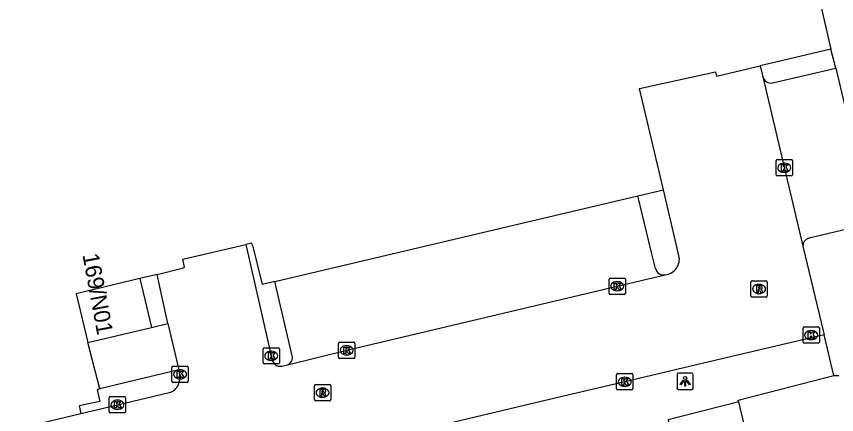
# Model space of a CAD drawing. Extents: x 158038 to 159242, y 380133 to 381214.
# Drawn here: x 158893.9 to 158944.2, y 381131.8 to 381156.3 of the extents above; entities that cross this region are included whole.
import ezdxf

# ---------------------------------------------------------------- set-up
doc = ezdxf.new("R2010")
doc.units = 0
for name, color, linetype in [('IMGEO_Kolk', 7, 'Continuous'), ('IMGEO_Lichtpunt', 7, 'Continuous'), ('IMGEO_Pand', 7, 'Continuous'), ('IMGEO_Pand_nummerreeks', 7, 'Continuous'), ('IMGEO_Parkeervlak_open', 7, 'Continuous'), ('IMGEO_Rijbaan_lokaal_open', 7, 'Continuous'), ('IMGEO_Rioolput', 7, 'Continuous'), ('IMGEO_Verkeerseiland_open', 7, 'Continuous'), ('IMGEO_Voetpad_open', 7, 'Continuous')]:
    doc.layers.add(name, color=color, linetype=linetype)

msp = doc.modelspace()

# ---------------------------------------------------------------- linework, layer by layer
at = {"layer": 'IMGEO_Kolk'}
for p, q in [((158940.533, 381146.566), (158940.533, 381147.418)), ((158940.608, 381147.492), (158941.46, 381147.492)), ((158941.021, 381147.272), (158941.046, 381147.272)), ((158941.534, 381147.418), (158941.534, 381146.566)), ((158941.044, 381146.712), (158941.019, 381146.712)), ((158941.46, 381146.492), (158940.608, 381146.492)), ((158930.276, 381139.289), (158930.276, 381140.141)), ((158930.351, 381140.215), (158931.203, 381140.215)), ((158931.277, 381140.141), (158931.277, 381139.289)), ((158930.764, 381139.995), (158930.789, 381139.995)), ((158931.203, 381139.215), (158930.351, 381139.215)), ((158930.787, 381139.435), (158930.762, 381139.435)), ((158942.183, 381136.29), (158942.183, 381137.142)), ((158942.258, 381137.216), (158943.11, 381137.216)), ((158943.184, 381137.142), (158943.184, 381136.29)), ((158942.671, 381136.996), (158942.696, 381136.996)), ((158913.664, 381135.357), (158913.664, 381136.209)), ((158913.739, 381136.283), (158914.591, 381136.283)), ((158914.665, 381136.209), (158914.665, 381135.357)), ((158943.11, 381136.216), (158942.258, 381136.216)), ((158942.694, 381136.436), (158942.669, 381136.436)), ((158909.036, 381135.016), (158909.036, 381135.868)), ((158909.111, 381135.942), (158909.963, 381135.942)), ((158909.524, 381135.722), (158909.549, 381135.722)), ((158910.037, 381135.868), (158910.037, 381135.016)), ((158914.152, 381136.063), (158914.177, 381136.063)), ((158909.547, 381135.162), (158909.522, 381135.162)), ((158914.591, 381135.283), (158913.739, 381135.283)), ((158914.175, 381135.503), (158914.15, 381135.503)), ((158903.436, 381133.88), (158903.436, 381134.732)), ((158903.511, 381134.806), (158904.363, 381134.806)), ((158903.924, 381134.586), (158903.949, 381134.586)), ((158904.437, 381134.732), (158904.437, 381133.88)), ((158909.963, 381134.942), (158909.111, 381134.942)), ((158930.734, 381133.424), (158930.734, 381134.276)), ((158930.809, 381134.35), (158931.661, 381134.35)), ((158931.222, 381134.13), (158931.247, 381134.13)), ((158931.735, 381134.276), (158931.735, 381133.424)), ((158904.363, 381133.806), (158903.511, 381133.806)), ((158903.947, 381134.026), (158903.922, 381134.026)), ((158931.245, 381133.57), (158931.22, 381133.57)), ((158931.661, 381133.35), (158930.809, 381133.35)), ((158899.586, 381132.015), (158899.586, 381132.867)), ((158899.661, 381132.941), (158900.513, 381132.941)), ((158900.074, 381132.721), (158900.099, 381132.721)), ((158900.587, 381132.867), (158900.587, 381132.015)), ((158900.097, 381132.161), (158900.072, 381132.161)), ((158900.513, 381131.941), (158899.661, 381131.941))]:
    msp.add_line(p, q, dxfattribs=at)
for points in [[(158940.533, 381146.566), (158940.533, 381147.418)], [(158940.608, 381147.492), (158941.46, 381147.492)], [(158940.854, 381147.192), (158940.977, 381147.192), (158940.977, 381147.041), (158941.107, 381147.192), (158941.271, 381147.192), (158941.125, 381147.041), (158941.278, 381146.792), (158941.126, 381146.792), (158941.041, 381146.956), (158940.977, 381146.889), (158940.977, 381146.792), (158940.854, 381146.792), (158940.854, 381147.192)], [(158941.534, 381147.418), (158941.534, 381146.566)], [(158941.46, 381146.492), (158940.608, 381146.492)], [(158930.276, 381139.289), (158930.276, 381140.141)], [(158930.351, 381140.215), (158931.203, 381140.215)], [(158931.277, 381140.141), (158931.277, 381139.289)], [(158930.597, 381139.915), (158930.72, 381139.915), (158930.72, 381139.764), (158930.85, 381139.915), (158931.014, 381139.915), (158930.868, 381139.764), (158931.021, 381139.515), (158930.869, 381139.515), (158930.784, 381139.679), (158930.72, 381139.612), (158930.72, 381139.515), (158930.597, 381139.515), (158930.597, 381139.915)], [(158931.203, 381139.215), (158930.351, 381139.215)], [(158942.183, 381136.29), (158942.183, 381137.142)], [(158942.258, 381137.216), (158943.11, 381137.216)], [(158943.184, 381137.142), (158943.184, 381136.29)], [(158942.504, 381136.916), (158942.627, 381136.916), (158942.627, 381136.765), (158942.757, 381136.916), (158942.921, 381136.916), (158942.775, 381136.765), (158942.928, 381136.516), (158942.776, 381136.516), (158942.691, 381136.68), (158942.627, 381136.613), (158942.627, 381136.516), (158942.504, 381136.516), (158942.504, 381136.916)], [(158913.664, 381135.357), (158913.664, 381136.209)], [(158913.739, 381136.283), (158914.591, 381136.283)], [(158914.665, 381136.209), (158914.665, 381135.357)], [(158943.11, 381136.216), (158942.258, 381136.216)], [(158909.036, 381135.016), (158909.036, 381135.868)], [(158909.111, 381135.942), (158909.963, 381135.942)], [(158909.357, 381135.642), (158909.48, 381135.642), (158909.48, 381135.491), (158909.61, 381135.642), (158909.774, 381135.642), (158909.628, 381135.491), (158909.781, 381135.242), (158909.629, 381135.242), (158909.544, 381135.406), (158909.48, 381135.339), (158909.48, 381135.242), (158909.357, 381135.242), (158909.357, 381135.642)], [(158910.037, 381135.868), (158910.037, 381135.016)], [(158913.985, 381135.983), (158914.108, 381135.983), (158914.108, 381135.832), (158914.238, 381135.983), (158914.402, 381135.983), (158914.256, 381135.832), (158914.409, 381135.583), (158914.257, 381135.583), (158914.172, 381135.747), (158914.108, 381135.68), (158914.108, 381135.583), (158913.985, 381135.583), (158913.985, 381135.983)], [(158914.591, 381135.283), (158913.739, 381135.283)], [(158903.436, 381133.88), (158903.436, 381134.732)], [(158903.511, 381134.806), (158904.363, 381134.806)], [(158904.437, 381134.732), (158904.437, 381133.88)], [(158909.963, 381134.942), (158909.111, 381134.942)], [(158903.757, 381134.506), (158903.88, 381134.506), (158903.88, 381134.355), (158904.01, 381134.506), (158904.174, 381134.506), (158904.028, 381134.355), (158904.181, 381134.106), (158904.029, 381134.106), (158903.944, 381134.27), (158903.88, 381134.203), (158903.88, 381134.106), (158903.757, 381134.106), (158903.757, 381134.506)], [(158930.734, 381133.424), (158930.734, 381134.276)], [(158930.809, 381134.35), (158931.661, 381134.35)], [(158931.735, 381134.276), (158931.735, 381133.424)], [(158904.363, 381133.806), (158903.511, 381133.806)], [(158931.055, 381134.05), (158931.178, 381134.05), (158931.178, 381133.899), (158931.308, 381134.05), (158931.472, 381134.05), (158931.326, 381133.899), (158931.479, 381133.65), (158931.327, 381133.65), (158931.242, 381133.814), (158931.178, 381133.747), (158931.178, 381133.65), (158931.055, 381133.65), (158931.055, 381134.05)], [(158931.661, 381133.35), (158930.809, 381133.35)], [(158899.586, 381132.015), (158899.586, 381132.867)], [(158899.661, 381132.941), (158900.513, 381132.941)], [(158899.907, 381132.641), (158900.03, 381132.641), (158900.03, 381132.49), (158900.16, 381132.641), (158900.324, 381132.641), (158900.178, 381132.49), (158900.331, 381132.241), (158900.179, 381132.241), (158900.094, 381132.405), (158900.03, 381132.338), (158900.03, 381132.241), (158899.907, 381132.241), (158899.907, 381132.641)], [(158900.587, 381132.867), (158900.587, 381132.015)], [(158900.513, 381131.941), (158899.661, 381131.941)]]:
    msp.add_lwpolyline(points, dxfattribs=at)
for centre, start, end in [((158940.61, 381147.416), 91.552, 178.448), ((158940.61, 381147.416), 91.552, 178.448), ((158941.458, 381147.416), 1.552, 88.448), ((158941.458, 381147.416), 1.552, 88.448), ((158940.61, 381146.568), 181.552, 268.448), ((158940.61, 381146.568), 181.552, 268.448), ((158941.458, 381146.568), 271.552, 358.448), ((158941.458, 381146.568), 271.552, 358.448), ((158930.353, 381140.139), 91.552, 178.448), ((158930.353, 381140.139), 91.552, 178.448), ((158931.201, 381140.139), 1.552, 88.448), ((158931.201, 381140.139), 1.552, 88.448), ((158930.353, 381139.291), 181.552, 268.448), ((158930.353, 381139.291), 181.552, 268.448), ((158931.201, 381139.291), 271.552, 358.448), ((158931.201, 381139.291), 271.552, 358.448), ((158942.26, 381137.14), 91.552, 178.448), ((158942.26, 381137.14), 91.552, 178.448), ((158943.108, 381137.14), 1.552, 88.448), ((158943.108, 381137.14), 1.552, 88.448), ((158913.741, 381136.207), 91.552, 178.448), ((158913.741, 381136.207), 91.552, 178.448), ((158914.589, 381136.207), 1.552, 88.448), ((158914.589, 381136.207), 1.552, 88.448), ((158942.26, 381136.292), 181.552, 268.448), ((158942.26, 381136.292), 181.552, 268.448), ((158943.108, 381136.292), 271.552, 358.448), ((158943.108, 381136.292), 271.552, 358.448), ((158909.113, 381135.866), 91.552, 178.448), ((158909.113, 381135.866), 91.552, 178.448), ((158909.961, 381135.866), 1.552, 88.448), ((158909.961, 381135.866), 1.552, 88.448), ((158913.741, 381135.359), 181.552, 268.448), ((158913.741, 381135.359), 181.552, 268.448), ((158914.589, 381135.359), 271.552, 358.448), ((158914.589, 381135.359), 271.552, 358.448), ((158903.513, 381134.73), 91.552, 178.448), ((158903.513, 381134.73), 91.552, 178.448), ((158904.361, 381134.73), 1.552, 88.448), ((158904.361, 381134.73), 1.552, 88.448), ((158909.113, 381135.018), 181.552, 268.448), ((158909.113, 381135.018), 181.552, 268.448), ((158909.961, 381135.018), 271.552, 358.448), ((158909.961, 381135.018), 271.552, 358.448), ((158930.811, 381134.274), 91.552, 178.448), ((158930.811, 381134.274), 91.552, 178.448), ((158931.659, 381134.274), 1.552, 88.448), ((158931.659, 381134.274), 1.552, 88.448), ((158903.513, 381133.882), 181.552, 268.448), ((158903.513, 381133.882), 181.552, 268.448), ((158904.361, 381133.882), 271.552, 358.448), ((158904.361, 381133.882), 271.552, 358.448), ((158930.811, 381133.426), 181.552, 268.448), ((158930.811, 381133.426), 181.552, 268.448), ((158931.659, 381133.426), 271.552, 358.448), ((158931.659, 381133.426), 271.552, 358.448), ((158899.663, 381132.865), 91.552, 178.448), ((158899.663, 381132.865), 91.552, 178.448), ((158900.511, 381132.865), 1.552, 88.448), ((158900.511, 381132.865), 1.552, 88.448), ((158899.663, 381132.017), 181.552, 268.448), ((158899.663, 381132.017), 181.552, 268.448), ((158900.511, 381132.017), 271.552, 358.448), ((158900.511, 381132.017), 271.552, 358.448)]:
    msp.add_arc(centre, 0.0765, start, end, dxfattribs=at)
for centre, major_axis, ratio, start_param, end_param in [((158941.02, 381146.992), (-0.387, 0.002), 0.722429, 4.712389, 7.853982), ((158941.045, 381146.992), (-0.39, 0.002), 0.717154, 1.570796, 4.712389), ((158930.763, 381139.715), (-0.387, 0.002), 0.722429, 4.712389, 7.853982), ((158930.788, 381139.715), (-0.39, 0.002), 0.717154, 1.570796, 4.712389), ((158942.67, 381136.716), (-0.387, 0.002), 0.722429, 4.712389, 7.853982), ((158942.695, 381136.716), (-0.39, 0.002), 0.717154, 1.570796, 4.712389), ((158909.523, 381135.442), (-0.387, 0.002), 0.722429, 4.712389, 7.853982), ((158909.548, 381135.442), (-0.39, 0.002), 0.717154, 1.570796, 4.712389), ((158914.151, 381135.783), (-0.387, 0.002), 0.722429, 4.712389, 7.853982), ((158914.176, 381135.783), (-0.39, 0.002), 0.717154, 1.570796, 4.712389), ((158903.923, 381134.306), (-0.387, 0.002), 0.722429, 4.712389, 7.853982), ((158903.948, 381134.306), (-0.39, 0.002), 0.717154, 1.570796, 4.712389), ((158931.221, 381133.85), (-0.387, 0.002), 0.722429, 4.712389, 7.853982), ((158931.246, 381133.85), (-0.39, 0.002), 0.717154, 1.570796, 4.712389), ((158900.073, 381132.441), (-0.387, 0.002), 0.722429, 4.712389, 7.853982), ((158900.098, 381132.441), (-0.39, 0.002), 0.717154, 1.570796, 4.712389)]:
    msp.add_ellipse(centre, major_axis=major_axis, ratio=ratio, start_param=start_param, end_param=end_param, dxfattribs=at)
at = {"layer": 'IMGEO_Lichtpunt'}
for p, q in [((158934.446, 381134.283), (158934.446, 381133.476)), ((158934.446, 381134.283), (158934.446, 381133.476)), ((158935.348, 381134.378), (158934.54, 381134.378)), ((158935.348, 381134.378), (158934.54, 381134.378)), ((158935.442, 381133.476), (158935.442, 381134.283)), ((158935.442, 381133.476), (158935.442, 381134.283)), ((158934.54, 381133.382), (158935.348, 381133.382)), ((158934.54, 381133.382), (158935.348, 381133.382))]:
    msp.add_line(p, q, dxfattribs=at)
for points in [[(158934.82, 381133.947), (158934.859, 381133.919), (158934.671, 381133.657), (158934.633, 381133.684), (158934.82, 381133.947)], [(158934.922, 381133.899), (158934.969, 381133.899), (158934.969, 381133.577), (158934.922, 381133.577), (158934.922, 381133.899)], [(158935.032, 381133.919), (158935.07, 381133.946), (158935.257, 381133.684), (158935.218, 381133.656), (158935.032, 381133.919)]]:
    msp.add_lwpolyline(points, dxfattribs=at)
msp.add_circle((158934.945, 381134.081), 0.0994, dxfattribs=at)
for centre, start, end in [((158934.54, 381134.283), 90, 180), ((158934.54, 381134.283), 90, 180), ((158935.348, 381134.283), 0, 90), ((158935.348, 381134.283), 0, 90), ((158934.54, 381133.476), 180, 270), ((158934.54, 381133.476), 180, 270), ((158935.348, 381133.476), 270, 0), ((158935.348, 381133.476), 270, 360)]:
    msp.add_arc(centre, 0.0946, start, end, dxfattribs=at)
at = {"layer": 'IMGEO_Pand'}
for points in [[(158901.475, 381140.195), (158897.555, 381139.26), (158898.271, 381136.258)], [(158901.475, 381140.195), (158902.191, 381137.192)], [(158898.271, 381136.258), (158902.191, 381137.192)]]:
    msp.add_lwpolyline(points, dxfattribs=at)
at = {"layer": 'IMGEO_Parkeervlak_open'}
for points in [[(158909.753, 381140.014), (158932.046, 381145.266)], [(158902.191, 381137.192), (158903.185, 381137.436)], [(158899.012, 381133.416), (158898.271, 381136.258)]]:
    msp.add_lwpolyline(points, dxfattribs=at)
at = {"layer": 'IMGEO_Rijbaan_lokaal_open'}
for points in [[(158933.619, 381145.63), (158932.137, 381151.852), (158936.801, 381152.891), (158936.88, 381152.611), (158939.55, 381153.245)], [(158939.55, 381153.245), (158939.711, 381152.584)], [(158939.711, 381152.584), (158942.188, 381142.094)], [(158934.568, 381141.592), (158934.445, 381142.144), (158933.619, 381145.63)], [(158902.53, 381140.445), (158904.063, 381140.822), (158904.209, 381140.882), (158904.102, 381141.369), (158907.976, 381142.281)], [(158907.976, 381142.281), (158909.535, 381135.442), (158909.591, 381135.214)], [(158942.188, 381142.094), (158943.428, 381136.97), (158943.485, 381136.729)], [(158903.185, 381137.436), (158902.53, 381140.445)], [(158910.531, 381134.894), (158914.166, 381135.782), (158930.777, 381139.713), (158933.729, 381140.418)], [(158903.185, 381137.436), (158903.866, 381134.585)], [(158943.485, 381136.729), (158936.428, 381135.068), (158931.236, 381133.851), (158927.039, 381132.858), (158918.261, 381130.766), (158915.915, 381130.226), (158907.953, 381128.325), (158906.931, 381128.883), (158905.731, 381128.613), (158898.688, 381126.943), (158898.457, 381126.903), (158894.045, 381125.862), (158880.12, 381122.55), (158879.879, 381122.483), (158873.528, 381121), (158871.343, 381120.485), (158866.932, 381119.445), (158861.82, 381118.239), (158843.751, 381114.022)], [(158903.849, 381133.673), (158903.968, 381134.132), (158903.866, 381134.585)], [(158910.183, 381134.809), (158910.531, 381134.894)], [(158938.232, 381132.612), (158938.207, 381132.717), (158944.07, 381134.233)], [(158944.07, 381134.233), (158944.384, 381134.228)], [(158897.848, 381131.907), (158900.087, 381132.44), (158903.266, 381133.182)], [(158946.633, 381097.392), (158945.553, 381101.94), (158941.969, 381116.987), (158938.945, 381129.663), (158938.232, 381132.612)], [(158892.02, 381130.51), (158897.848, 381131.907)]]:
    msp.add_lwpolyline(points, dxfattribs=at)
for centre, radius, start, end in [((158933.621, 381141.382), 0.97, 276.4148, 12.4822), ((158910.083, 381135.298), 0.499, 189.6487, 281.5975), ((158903.045, 381134.036), 0.882, 284.4951, 335.7127)]:
    msp.add_arc(centre, radius, start, end, dxfattribs=at)
at = {"layer": 'IMGEO_Rioolput'}
for p, q in [((158938.983, 381139.124), (158938.983, 381139.976)), ((158939.058, 381140.05), (158939.91, 381140.05)), ((158939.471, 381139.83), (158939.496, 381139.83)), ((158939.984, 381139.976), (158939.984, 381139.124)), ((158939.494, 381139.27), (158939.469, 381139.27)), ((158939.91, 381139.05), (158939.058, 381139.05)), ((158912.184, 381132.754), (158912.184, 381133.606)), ((158912.259, 381133.68), (158913.111, 381133.68)), ((158913.185, 381133.606), (158913.185, 381132.754)), ((158912.672, 381133.46), (158912.697, 381133.46)), ((158913.111, 381132.68), (158912.259, 381132.68)), ((158912.695, 381132.9), (158912.67, 381132.9))]:
    msp.add_line(p, q, dxfattribs=at)
for points in [[(158938.983, 381139.124), (158938.983, 381139.976)], [(158939.058, 381140.05), (158939.91, 381140.05)], [(158939.572, 381139.748), (158939.32, 381139.75), (158939.32, 381139.35)], [(158939.498, 381139.669), (158939.444, 381139.669), (158939.444, 381139.588)], [(158939.984, 381139.976), (158939.984, 381139.124)], [(158939.32, 381139.35), (158939.444, 381139.35), (158939.444, 381139.512), (158939.455, 381139.512)], [(158939.444, 381139.588), (158939.496, 381139.588)], [(158939.502, 381139.483), (158939.573, 381139.35), (158939.713, 381139.35), (158939.648, 381139.476)], [(158939.91, 381139.05), (158939.058, 381139.05)], [(158912.184, 381132.754), (158912.184, 381133.606)], [(158912.259, 381133.68), (158913.111, 381133.68)], [(158913.185, 381133.606), (158913.185, 381132.754)], [(158912.773, 381133.378), (158912.521, 381133.38), (158912.521, 381132.98)], [(158912.521, 381132.98), (158912.645, 381132.98), (158912.645, 381133.142), (158912.656, 381133.142)], [(158912.699, 381133.299), (158912.645, 381133.299), (158912.645, 381133.218)], [(158912.645, 381133.218), (158912.697, 381133.218)], [(158912.703, 381133.113), (158912.774, 381132.98), (158912.914, 381132.98), (158912.849, 381133.106)], [(158913.111, 381132.68), (158912.259, 381132.68)]]:
    msp.add_lwpolyline(points, dxfattribs=at)
for centre, radius, start, end in [((158939.06, 381139.974), 0.0765, 91.552, 178.448), ((158939.06, 381139.974), 0.0765, 91.552, 178.448), ((158939.504, 381139.573), 0.0964, 77.0061, 93.1865), ((158939.518, 381139.63), 0.0378, 276.6634, 79.6772), ((158939.571, 381139.638), 0.109, 350.3612, 89.416), ((158939.569, 381139.638), 0.112, 277.5842, 350.9817), ((158939.908, 381139.974), 0.0765, 1.552, 88.448), ((158939.908, 381139.974), 0.0765, 1.552, 88.448), ((158939.06, 381139.126), 0.0765, 181.552, 268.448), ((158939.06, 381139.126), 0.0765, 181.552, 268.448), ((158939.454, 381139.459), 0.0533, 26.0293, 88.6989), ((158939.48, 381139.777), 0.19, 274.7715, 282.9687), ((158939.553, 381139.423), 0.108, 29.5134, 73.7905), ((158939.908, 381139.126), 0.0765, 271.552, 358.448), ((158939.908, 381139.126), 0.0765, 271.552, 358.448), ((158912.261, 381133.604), 0.0765, 91.552, 178.448), ((158912.261, 381133.604), 0.0765, 91.552, 178.448), ((158913.109, 381133.604), 0.0765, 1.552, 88.448), ((158913.109, 381133.604), 0.0765, 1.552, 88.448), ((158912.655, 381133.089), 0.0533, 26.0293, 88.6989), ((158912.681, 381133.407), 0.19, 274.7715, 282.9687), ((158912.705, 381133.203), 0.0964, 77.0061, 93.1865), ((158912.719, 381133.26), 0.0378, 276.6634, 79.6772), ((158912.772, 381133.268), 0.109, 350.3612, 89.416), ((158912.77, 381133.268), 0.112, 277.5842, 350.9817), ((158912.754, 381133.053), 0.108, 29.5134, 73.7905), ((158912.261, 381132.756), 0.0765, 181.552, 268.448), ((158912.261, 381132.756), 0.0765, 181.552, 268.448), ((158913.109, 381132.756), 0.0765, 271.552, 358.448), ((158913.109, 381132.756), 0.0765, 271.552, 358.448)]:
    msp.add_arc(centre, radius, start, end, dxfattribs=at)
for centre, major_axis, ratio, start_param, end_param in [((158939.47, 381139.55), (-0.387, 0.002), 0.722429, 4.712389, 7.853982), ((158939.495, 381139.55), (-0.39, 0.002), 0.717154, 1.570796, 4.712389), ((158912.671, 381133.18), (-0.387, 0.002), 0.722429, 4.712389, 7.853982), ((158912.696, 381133.18), (-0.39, 0.002), 0.717154, 1.570796, 4.712389)]:
    msp.add_ellipse(centre, major_axis=major_axis, ratio=ratio, start_param=start_param, end_param=end_param, dxfattribs=at)
at = {"layer": 'IMGEO_Verkeerseiland_open'}
msp.add_lwpolyline([(158902.53, 381140.445), (158901.475, 381140.195)], dxfattribs=at)
at = {"layer": 'IMGEO_Voetpad_open'}
for points in [[(158935.421, 381190.972), (158943.895, 381154.276)], [(158943.895, 381154.276), (158939.55, 381153.245)], [(158944.202, 381153.11), (158943.895, 381154.276)], [(158940.317, 381152.202), (158944.202, 381153.11)], [(158944.202, 381153.11), (158946.445, 381143.584), (158942.567, 381142.664), (158942.525, 381142.654), (158942.484, 381142.64), (158942.445, 381142.622), (158942.407, 381142.601), (158942.372, 381142.577), (158942.338, 381142.55), (158942.307, 381142.519), (158942.279, 381142.486), (158942.255, 381142.451), (158942.233, 381142.414), (158942.215, 381142.375), (158942.2, 381142.334), (158942.189, 381142.293), (158942.182, 381142.25), (158942.178, 381142.207), (158942.179, 381142.164), (158942.183, 381142.121), (158942.188, 381142.094)], [(158932.046, 381145.266), (158933.619, 381145.63)], [(158933.132, 381140.798), (158932.886, 381141.783), (158932.046, 381145.266)], [(158909.753, 381140.014), (158909.001, 381139.822), (158908.423, 381142.158), (158908.321, 381142.357), (158907.976, 381142.281)], [(158910.824, 381135.452), (158909.753, 381140.014)], [(158944.07, 381134.233), (158943.485, 381136.729)], [(158903.866, 381134.585), (158899.012, 381133.416)], [(158899.012, 381133.416), (158898.844, 381133.354), (158899.013, 381132.634), (158897.738, 381132.378), (158897.848, 381131.907)], [(158938.232, 381132.612), (158933.904, 381131.506), (158935.8, 381123.507)]]:
    msp.add_lwpolyline(points, dxfattribs=at)
for centre, radius, start, end in [((158940.232, 381152.738), 0.543, 196.5171, 279.0313), ((158933.626, 381140.915), 0.508, 193.3193, 281.7259), ((158910.361, 381135.339), 0.477, 290.9283, 13.6647)]:
    msp.add_arc(centre, radius, start, end, dxfattribs=at)

# ---------------------------------------------------------------- texts
at = {"layer": 'IMGEO_Pand_nummerreeks'}
msp.add_text('169/N01', height=1, rotation=280.4915, dxfattribs=at).set_placement((158897.941, 381141.648))

doc.saveas('drawing.dxf')
